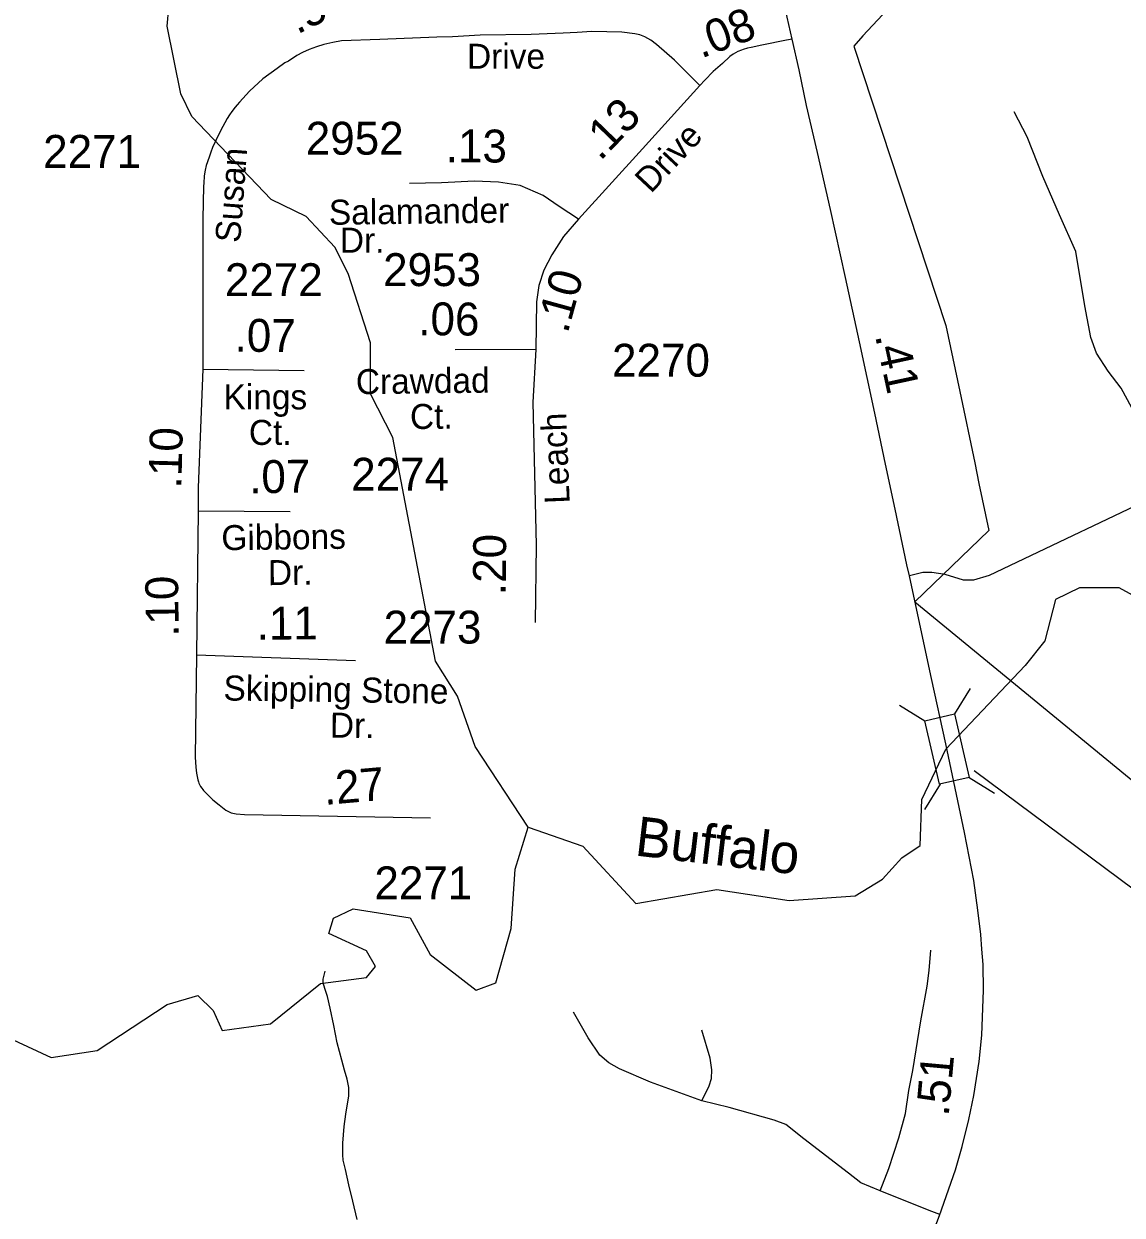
# Model space of a CAD drawing. Extents: x 2082433 to 2279600, y 546599 to 755198.
# Drawn here: x 2117716 to 2121889, y 660530 to 665057 of the extents above; entities that cross this region are included whole.
import ezdxf

# ---------------------------------------------------------------- set-up
doc = ezdxf.new("R2010")
doc.units = 0
for name, color, linetype in [('Exist Boundary Political Fire Districts', 7, 'Continuous'), ('Exist Hydrographic Creek Single Shore', 7, 'Continuous'), ('Exist Hydrographic Creek Single Shore Label', 7, 'Continuous'), ('Exist Hydrographic Misc Water Feature', 7, 'Continuous'), ('Exist Road Non-System Type 51', 7, 'Continuous'), ('Exist Road Primary NC Attributed', 7, 'Continuous'), ('Exist Road Primary NC Service Mileage Hundredths English Label', 7, 'Continuous'), ('Exist Road Primary NC Structure Standard Bridge CELL', 7, 'Continuous'), ('Exist Road Primary NC Structure Standard Bridge Number Label', 7, 'Continuous'), ('Exist Road Secondary Mileage Hundredths English Label', 7, 'Continuous'), ('Exist Road Secondary Type 51 Attributed', 7, 'Continuous'), ('Exist Road Secondary Type 51 Label', 7, 'Continuous'), ('Exist Road Secondary Type 51 Number Label', 7, 'Continuous')]:
    doc.layers.add(name, color=color, linetype=linetype)

msp = doc.modelspace()

# ---------------------------------------------------------------- linework, layer by layer
at = {"layer": 'Exist Boundary Political Fire Districts'}
msp.add_lwpolyline([(2122126, 665346), (2121361.2, 665316.2), (2121301.3, 665308.6), (2121307.3, 665112.8), (2120990.1, 665103.4), (2120978.2, 665091.3), (2120903.9, 665011.1), (2120869.1, 664972.7), (2121219.7, 663910.3), (2121272.2, 663659.6), (2121329, 663388.8), (2121345.2, 663310.5), (2121382.5, 663131.6), (2121101, 662861.5), (2126117, 658742.4)], dxfattribs=at)
at = {"layer": 'Exist Hydrographic Creek Single Shore'}
for points in [[(2119632.4, 662005.1), (2119430.4, 662311), (2119363.4, 662502.7), (2119279.5, 662635.6), (2119117.5, 663485.3), (2119033.4, 663650.9), (2119032.4, 663844.6), (2118948.6, 664108.7), (2118897.5, 664208.1), (2118788.4, 664325.2), (2118655.5, 664390.2), (2118353.5, 664704.7), (2118312.5, 664790.9), (2118260.4, 665047.8), (2118292.4, 665404.7)], [(2123716.1, 662394.2), (2123589.4, 662401.9), (2123381.5, 662402.9), (2122512.3, 662533.7), (2122295.4, 662557.8), (2122170.5, 662639.1), (2122102.5, 662791.3), (2121877.5, 662914), (2121727.4, 662913.8), (2121636.4, 662869.8), (2121595.4, 662713.1), (2121520.5, 662619.5)], [(2119632.4, 662005.1), (2119840.3, 661931.9), (2120041.4, 661714.6), (2120349.4, 661767.4), (2120624.4, 661725.7), (2120874.4, 661743.7), (2120978.2, 661806.9), (2121051.8, 661887.8), (2121121.6, 661935.6), (2121127.7, 662110.3), (2121219.4, 662301.5), (2121520.5, 662619.5)], [(2117602.3, 661229.5), (2117819.3, 661130), (2117994.4, 661156), (2118260.4, 661331), (2118377.4, 661364.7), (2118435.3, 661307.7), (2118469.3, 661231.6), (2118652.4, 661257.4), (2118843.3, 661411), (2119018.4, 661433.7), (2119051.4, 661475.7), (2119017.4, 661535.3), (2118875.3, 661600.6), (2118892.3, 661659.3), (2118967.4, 661693.8), (2119183.3, 661659.9), (2119259.4, 661520.6), (2119434.3, 661385.8), (2119509.3, 661413.8), (2119567.4, 661619.3), (2119582.3, 661845.4), (2119632.4, 662005.1)]]:
    msp.add_lwpolyline(points, dxfattribs=at)
at = {"layer": 'Exist Hydrographic Misc Water Feature'}
msp.add_lwpolyline([(2118982.8, 660514), (2118966.4, 660584.2), (2118950.2, 660645.8), (2118937.9, 660703.7), (2118929.7, 660739.8), (2118927.6, 660760), (2118927.6, 660803.8), (2118933.2, 660867.8), (2118939.1, 660913.6), (2118950.6, 660984.1), (2118950.6, 661015.6), (2118944.7, 661047.8), (2118934.4, 661081.8), (2118924.4, 661119.9), (2118905.9, 661185.5), (2118893.4, 661251.4), (2118879.5, 661317.3), (2118869.2, 661361.4), (2118859, 661391.3), (2118852.8, 661413.3), (2118852.6, 661427.2), (2118860.6, 661457.2)], dxfattribs=at)
at = {"layer": 'Exist Road Non-System Type 51'}
for points in [[(2122097.5, 663299.9), (2122016.2, 663431.7), (2121885.7, 663673), (2121836.5, 663737), (2121792.1, 663806), (2121770, 663865.1), (2121747.8, 663985.7), (2121713.3, 664192.6), (2121651.8, 664331.7), (2121587.8, 664477), (2121528.7, 664627.2), (2121479.4, 664723.2)], [(2120969.2, 660622.9), (2121002.1, 660708.1), (2121040.7, 660823.7), (2121066.4, 660917.3), (2121079.2, 661003.5), (2121093.9, 661080.6), (2121124.2, 661268.7), (2121148, 661400.8), (2121156.3, 661460.4), (2121161.8, 661537.5)], [(2120292, 660965), (2120096.6, 661035.6), (2119979.1, 661087), (2119938.7, 661109), (2119903.9, 661138.4), (2119859.8, 661204.4), (2119804.8, 661301.7)], [(2120292, 660965), (2120319.5, 661021.9), (2120328.7, 661049.4), (2120330.5, 661082.4), (2120323.2, 661126.4), (2120292, 661232.9)], [(2120969.2, 660622.9), (2120895.7, 660653), (2120849.8, 660689.7), (2120679.2, 660820), (2120611.3, 660875.1), (2120567.2, 660891.6), (2120396.6, 660939.3), (2120292, 660965)], [(2121196.4, 660532.4), (2121156.3, 660548.4), (2120969.2, 660622.9)]]:
    msp.add_lwpolyline(points, dxfattribs=at)
at = {"layer": 'Exist Road Primary NC Attributed'}
for points in [[(2120635.9, 664999.3), (2120603.2, 665138.5), (2120554.1, 665321.2), (2120497.3, 665525.1)], [(2121080.9, 662960.2), (2121071.6, 663001.8), (2121026.3, 663212.4), (2120990.3, 663384.2), (2120949.4, 663577.7), (2120891.1, 663848.3), (2120837.7, 664093.6), (2120780.9, 664351.1), (2120731.9, 664567.6), (2120689.9, 664746.5), (2120661.6, 664882.3), (2120635.9, 664999.3)], [(2121219.4, 662321.3), (2121164.3, 662570), (2121132.1, 662723.1), (2121080.9, 662960.2)], [(2121090, 660252.9), (2121149, 660406.5), (2121195.2, 660529.4), (2121256.4, 660702.2), (2121282, 660791.3), (2121307.1, 660894.2), (2121325.1, 660984.8), (2121345.8, 661114.5), (2121356.7, 661214.5), (2121362.8, 661385), (2121360.6, 661482.3), (2121355.7, 661541.3), (2121352.4, 661597.2), (2121340.9, 661689.5), (2121326.2, 661801.7), (2121289.7, 661984.8), (2121264.7, 662104.3), (2121219.4, 662321.3)]]:
    msp.add_lwpolyline(points, dxfattribs=at)
at = {"layer": 'Exist Road Primary NC Structure Standard Bridge CELL'}
for p, q in [((2121311.6, 662531.4), (2121251.8, 662435.3)), ((2121042.9, 662468.7), (2121139.1, 662409)), ((2121307.7, 662193.8), (2121403.8, 662134.1)), ((2121197.5, 662168.1), (2121137.8, 662071.9))]:
    msp.add_line(p, q, dxfattribs=at)
msp.add_lwpolyline([(2121251.8, 662435.3), (2121308.2, 662193.9), (2121195.5, 662167.6), (2121139.1, 662409)], close=True, dxfattribs=at)
at = {"layer": 'Exist Road Primary NC Structure Standard Bridge Number Label'}
msp.add_line((2121326.7, 662219.5), (2122324.5, 661476.4), dxfattribs=at)
at = {"layer": 'Exist Road Secondary Type 51 Attributed'}
for p, q in [((2119661.1, 663820.2), (2119355.1, 663818)), ((2118395.8, 663744.6), (2118780.5, 663739.4)), ((2118378.4, 663207.2), (2118372, 662659)), ((2118378.4, 663207.2), (2118727.9, 663204.3)), ((2118372, 662659), (2118976.4, 662638))]:
    msp.add_line(p, q, dxfattribs=at)
for points in [[(2120283.9, 664822.8), (2120188.2, 664919.3), (2120120.3, 664978), (2120098.4, 664995), (2120075, 665007.6), (2120056.9, 665015.3), (2120036.9, 665019.7), (2119988, 665025.9), (2119873.7, 665028.1), (2119818, 665024.6), (2119764.8, 665021.8), (2119643.5, 665017), (2119450, 665013.5), (2119344.4, 665008.3), (2119284.6, 665007), (2119068.6, 664997.4), (2118922.4, 664992.2), (2118890.5, 664986.7), (2118855.3, 664979.2), (2118828, 664970.2), (2118799.6, 664959.6), (2118774.7, 664947.7), (2118752.7, 664936.9), (2118720.9, 664915.8), (2118707.4, 664908.3), (2118678.2, 664887.8), (2118623.6, 664848), (2118573.3, 664800.7), (2118535, 664759.4), (2118526.2, 664749.9), (2118519.1, 664740.7), (2118506.5, 664723.7), (2118497.3, 664711.3), (2118488.4, 664697.5), (2118479.4, 664680.8), (2118464.7, 664653.7), (2118445.4, 664613.7), (2118432.4, 664587.1), (2118426.1, 664569.3), (2118420.9, 664554.7), (2118413.2, 664532.2), (2118408.8, 664518.9), (2118404.3, 664501.5), (2118401.1, 664479.9), (2118399.5, 664452.3), (2118398.3, 664440.5), (2118395.9, 664315.9), (2118395.8, 663744.6)], [(2120635.9, 664999.3), (2120614.1, 664995.6), (2120520.7, 664976.5), (2120479.8, 664967.2), (2120465.3, 664964.5), (2120449.7, 664960.1), (2120442.6, 664956.8), (2120428.3, 664952.4), (2120411, 664942), (2120399, 664932.9), (2120370.8, 664906.9), (2120335.5, 664875.8), (2120303.6, 664842.9), (2120283.9, 664822.8)], [(2120283.9, 664822.8), (2120066.1, 664581.6), (2119823.9, 664314.4)], [(2119823.9, 664314.4), (2119750.2, 664363.1), (2119688.9, 664404.8), (2119601.2, 664442.4), (2119519.1, 664454.9), (2119428.6, 664459.1), (2119303.4, 664453.5), (2119180.9, 664450.8)], [(2119823.9, 664314.4), (2119766.9, 664248.9), (2119722.3, 664179.3), (2119691.7, 664120.9), (2119672.2, 664062.4), (2119663.9, 664001.2), (2119661.1, 663820.2)], [(2119661.1, 663820.2), (2119649.9, 663619.8), (2119662.5, 663075.6), (2119658.3, 662781.9)], [(2118395.8, 663744.6), (2118378, 663295.2), (2118378.4, 663207.2)], [(2122565.4, 663548.6), (2122307.5, 663418.1), (2122097.5, 663299.9), (2121383.9, 662960.5), (2121324.2, 662943.7), (2121286.6, 662943.7), (2121216.6, 662964.4), (2121166, 662972.2), (2121132.3, 662972.2), (2121080.9, 662960.2)], [(2118372, 662659), (2118367.2, 662271.3), (2118368.8, 662232.5), (2118371.2, 662210.1), (2118377, 662184.1), (2118379.2, 662177.1), (2118381, 662172), (2118383, 662166.2), (2118387.6, 662158.9), (2118391.9, 662152.6), (2118396, 662148), (2118398.7, 662144.3), (2118402.1, 662140.7), (2118410.3, 662132.6), (2118421, 662121.8), (2118434.3, 662108.6), (2118457.4, 662089.6), (2118483.9, 662069.7), (2118504.1, 662059.6), (2118523.1, 662054.8), (2118554.7, 662052.3), (2119261.1, 662040.2)]]:
    msp.add_lwpolyline(points, dxfattribs=at)

# ---------------------------------------------------------------- texts
at = {"layer": 'Exist Hydrographic Creek Single Shore Label'}
msp.add_text('Buffalo', height=150, rotation=353.2712, dxfattribs=at).set_placement((2120034.2, 661897.5))
at = {"layer": 'Exist Road Primary NC Service Mileage Hundredths English Label'}
for s, rotation, p in [('.41', 282.1682, (2120949.9, 663872.2)), ('.51', 84.8071, (2121229.8, 660904))]:
    msp.add_text(s, height=125, rotation=rotation, dxfattribs=at).set_placement(p)
at = {"layer": 'Exist Road Secondary Mileage Hundredths English Label'}
for s, rotation, p in [('.56', 26.9198, (2118754.6, 665015.4)), ('.08', 20.631, (2120289.7, 664924.8)), ('.13', 45.9294, (2119906, 664533.2)), ('.13', 359.5858, (2119318.7, 664531.5)), ('.10', 74.5965, (2119781.8, 663877.5)), ('.06', 359.5858, (2119214.2, 663874.2)), ('.07', 359.7286, (2118516.3, 663811.2)), ('.10', 88.5611, (2118314.1, 663290.8)), ('.07', 0.9067, (2118572.9, 663272.9)), ('.20', 89.5858, (2119547, 662886)), ('.10', 90.7828, (2118304.7, 662728.6)), ('.11', 0.2589, (2118600.8, 662717.2)), ('.27', 5.0048, (2118858.8, 662088.8))]:
    msp.add_text(s, height=125, rotation=rotation, dxfattribs=at).set_placement(p)
at = {"layer": 'Exist Road Secondary Type 51 Label'}
for s, rotation, p in [('Drive', 0.0256, (2119399.9, 664886.4)), ('Drive', 46.9414, (2120098.6, 664409.6)), ('Susan', 85.6726, (2118537.4, 664223.3)), ('Salamander ', 0.6983, (2118875.5, 664293.4)), ('Dr.', 359.9103, (2118916.5, 664187.6)), ('Crawdad', 0.6983, (2118977.9, 663649.6)), ('Kings', 359.9914, (2118474.5, 663592.2)), (' Ct.', 0.6983, (2119148.4, 663516.7)), (' Ct.', 359.9914, (2118535.6, 663457.2)), ('Leach ', 92.3149, (2119790.2, 663235.1)), ('Gibbons', 0.6983, (2118466.8, 663056.9)), (' Dr.', 0.6983, (2118608.5, 662923.6)), ('Skipping Stone', 359.1629, (2118473.9, 662486.2)), (' Dr.', 359.1629, (2118842.9, 662345.8))]:
    msp.add_text(s, height=95, rotation=rotation, dxfattribs=at).set_placement(p)
at = {"layer": 'Exist Road Secondary Type 51 Number Label'}
for s, p in [('2952', (2118787, 664559.9)), ('2271', (2117789.1, 664509.9)), ('2953', (2119081.1, 664060.6)), ('2272', (2118479.7, 664022.4)), ('2270', (2119951, 663716.3)), ('2274', (2118959.6, 663283.1)), ('2273', (2119082.8, 662702.3)), ('2271', (2119047.9, 661730.6))]:
    msp.add_text(s, height=125, dxfattribs=at).set_placement(p)

doc.saveas('drawing.dxf')
